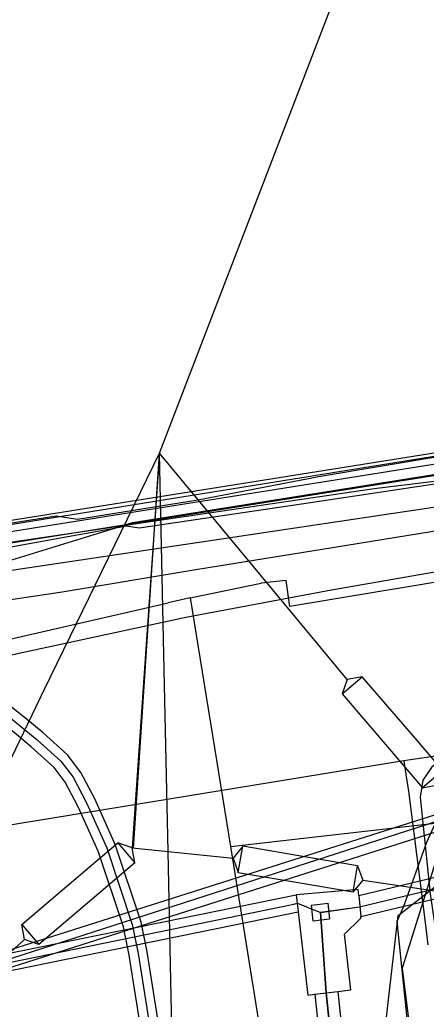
# Model space of a CAD drawing. Extents: x -600309 to -598967, y -1161267 to -1160292.
# Drawn here: x -599257.72 to -599239.94, y -1161141.75 to -1161098.49 of the extents above; entities that cross this region are included whole.
import ezdxf

# ---------------------------------------------------------------- set-up
doc = ezdxf.new("R2010")
doc.units = 0
for name, color, linetype in [('Vrstva 10', 7, 'Continuous'), ('Vrstva 12', 7, 'Continuous'), ('Vrstva 13', 7, 'Continuous'), ('Vrstva 16', 7, 'Continuous'), ('Vrstva 19', 7, 'Continuous'), ('Vrstva 29', 7, 'Continuous'), ('Vrstva 30', 7, 'Continuous'), ('Vrstva 44', 7, 'Continuous'), ('Vrstva 54', 7, 'Continuous'), ('Vrstva 55', 7, 'Continuous'), ('Vrstva 58', 7, 'Continuous'), ('Vrstva 9', 7, 'Continuous')]:
    doc.layers.add(name, color=color, linetype=linetype)

msp = doc.modelspace()

# ---------------------------------------------------------------- linework, layer by layer
at = {"layer": 'Vrstva 10'}
for points in [[(-599245.665, -1161180.093), (-599252.15, -1161139.24), (-599252.411, -1161137.945), (-599253.541, -1161134.556), (-599254.437, -1161132.552), (-599255.05, -1161131.396), (-599255.625, -1161130.635), (-599256.696, -1161129.669), (-599257.445, -1161129.046), (-599258.435, -1161128.267), (-599259.433, -1161127.755), (-599260.605, -1161127.268), (-599261.803, -1161126.939), (-599264.029, -1161126.49), (-599270.558, -1161126.715), (-599276.096, -1161127.31)], [(-599246.455, -1161180.219), (-599252.937, -1161139.382), (-599253.185, -1161138.151), (-599254.287, -1161134.846), (-599255.156, -1161132.903), (-599255.726, -1161131.827), (-599256.217, -1161131.179), (-599257.22, -1161130.274), (-599257.948, -1161129.668), (-599258.87, -1161128.944), (-599259.769, -1161128.481), (-599260.865, -1161128.027), (-599261.988, -1161127.718), (-599264.095, -1161127.292), (-599270.502, -1161127.513), (-599276.01, -1161128.106)], [(-599242.89, -1161136.78), (-599204.25, -1161127.5)], [(-599242.8, -1161137.7), (-599204.16, -1161128.48)], [(-599259.41, -1161139.55), (-599232.36, -1161130.97)], [(-599259.34, -1161140.3), (-599232.29, -1161131.69)], [(-599259.41, -1161139.55), (-599245.62, -1161136.75)], [(-599242.89, -1161136.78), (-599242.92, -1161136.52), (-599245.62, -1161136.75)], [(-599245.62, -1161136.75), (-599245.54, -1161137.49)], [(-599242.89, -1161136.78), (-599242.8, -1161137.7)], [(-599244.96, -1161137.2), (-599244.24, -1161137.11), (-599244.17, -1161137.82), (-599244.88, -1161137.9), (-599244.96, -1161137.2)], [(-599259.34, -1161140.3), (-599245.54, -1161137.49)], [(-599245.54, -1161137.49), (-599245.12, -1161141.13), (-599244.81, -1161141.09)], [(-599243.81, -1161140.98), (-599243.23, -1161140.91), (-599243.51, -1161138.47), (-599242.8, -1161137.77), (-599242.8, -1161137.7)], [(-599244.81, -1161141.09), (-599243.81, -1161140.98)], [(-599244.81, -1161141.09), (-599239.94, -1161187.25)], [(-599243.81, -1161140.98), (-599238.99, -1161187.08)]]:
    msp.add_lwpolyline(points, dxfattribs=at)
at = {"layer": 'Vrstva 12'}
for points in [[(-599253.05, -1161120.61), (-599252.49, -1161120.7), (-599245.4, -1161119.65), (-599230.73, -1161117.46)], [(-599253.52, -1161120.7), (-599252.79, -1161120.47), (-599237.04, -1161117.97)], [(-599260.92, -1161122.98), (-599230.54, -1161118.44)], [(-599274.54, -1161125.22), (-599274.66, -1161124.49), (-599272.3, -1161124.1), (-599253.52, -1161120.7)], [(-599260.92, -1161122.98), (-599253.52, -1161120.7)], [(-599253.52, -1161120.7), (-599253.05, -1161120.61)], [(-599210.19, -1161129.43), (-599228.79, -1161130.8), (-599230.63, -1161131), (-599232.3, -1161131.22), (-599259.4, -1161139.96), (-599261.28, -1161140.14)], [(-599244.56, -1161137.52), (-599242.85, -1161137.28), (-599210.19, -1161129.43)], [(-599215.47, -1161131.5), (-599221.32, -1161132.3), (-599222.66, -1161132.32), (-599239.46, -1161135.08), (-599240.99, -1161139.95), (-599240.7, -1161142.28), (-599241, -1161142.86), (-599237.86, -1161165.63), (-599238.34, -1161166.31), (-599238.16, -1161168.04), (-599237.56, -1161168.64), (-599236.8, -1161173.74)], [(-599241.16, -1161137.66), (-599238.01, -1161135.19), (-599227.66, -1161133.37)], [(-599261.28, -1161140.14), (-599259.4, -1161139.96), (-599245.732, -1161137.153), (-599245.57, -1161137.12), (-599244.56, -1161137.52)], [(-599244.56, -1161137.52), (-599244.31, -1161141.04)], [(-599240.34, -1161157.69), (-599241.05, -1161152.25), (-599242, -1161144.89), (-599241.16, -1161137.66)], [(-599244.31, -1161141.04), (-599243.79, -1161146.01), (-599239.45, -1161187.37)]]:
    msp.add_lwpolyline(points, dxfattribs=at)
at = {"layer": 'Vrstva 13'}
for p, q in [((-599161.766, -1161119.055), (-599240.916, -1161130.896)), ((-599240.916, -1161130.896), (-599240.825, -1161131.493))]:
    msp.add_line(p, q, dxfattribs=at)
for points in [[(-599240.916, -1161130.896), (-599268.603, -1161135.413), (-599277.204, -1161134.212), (-599283.11, -1161135.425), (-599319.773, -1161142.795)], [(-599240.825, -1161131.493), (-599240.718, -1161132.219), (-599239.974, -1161138.076), (-599239.863, -1161138.932)]]:
    msp.add_lwpolyline(points, dxfattribs=at)
at = {"layer": 'Vrstva 16'}
for points in [[(-599156.82, -1161109.67), (-599158.59, -1161110.11), (-599171.53, -1161112.21), (-599183.75, -1161114.25), (-599187.47, -1161114.73), (-599224.74, -1161120.72), (-599227.245, -1161121.078), (-599228.73, -1161121.29), (-599245.91, -1161124.15), (-599246.07, -1161123.01), (-599246.77, -1161123.08), (-599247.15, -1161123.129), (-599247.16, -1161123.13)], [(-599250.26, -1161123.77), (-599247.16, -1161123.13)], [(-599250.26, -1161123.77), (-599251.23, -1161123.99)], [(-599250.26, -1161123.77), (-599248.5, -1161134.63), (-599246.03, -1161150), (-599243.88, -1161165.85), (-599242.87, -1161173.49), (-599241.98, -1161173.37), (-599240.49, -1161173.17), (-599239.01, -1161172.97), (-599235.93, -1161172.57), (-599235.03, -1161177.38), (-599234.56, -1161180.34), (-599234.09, -1161183.31), (-599233.88, -1161184.6), (-599233.23, -1161187.33)], [(-599327.49, -1161135.23), (-599325.48, -1161135.59), (-599317.17, -1161134.41), (-599299.08, -1161132.44), (-599292.83, -1161131.63), (-599273.86, -1161129.17), (-599251.23, -1161123.99)], [(-599248.5, -1161134.63), (-599232.79, -1161132.85), (-599231.94, -1161136.9)]]:
    msp.add_lwpolyline(points, dxfattribs=at)
at = {"layer": 'Vrstva 19'}
msp.add_lwpolyline([(-599285.61, -1161131.45), (-599282.649, -1161130.966), (-599277.53, -1161130.13), (-599276.93, -1161129.99), (-599275.74, -1161129.81), (-599265.93, -1161127.95), (-599250.45, -1161124.61), (-599244.08, -1161123.41), (-599228.85, -1161120.76), (-599227.36, -1161120.588), (-599225.12, -1161120.33), (-599221.032, -1161119.618), (-599221.012, -1161119.615), (-599218.45, -1161119.17), (-599218.055, -1161119.108), (-599187.19, -1161114.27), (-599183.78, -1161113.66), (-599171.84, -1161111.75), (-599163.72, -1161110.32), (-599163.62, -1161110.304), (-599163.424, -1161110.273), (-599160.756, -1161109.854), (-599159.84, -1161109.71), (-599156.93, -1161109.12)], dxfattribs=at)
at = {"layer": 'Vrstva 29'}
msp.add_lwpolyline([(-599158.303, -1161104.988), (-599325.905, -1161131.661), (-599336.75, -1161127.83), (-599365.633, -1161095.812), (-599414.895, -1161072.929)], dxfattribs=at)
at = {"layer": 'Vrstva 30'}
for points in [[(-599414.684, -1161072.476), (-599365.33, -1161095.401), (-599336.464, -1161127.401), (-599325.858, -1161131.147), (-599158.381, -1161104.495)], [(-599158.224, -1161105.482), (-599325.952, -1161132.175), (-599337.036, -1161128.259), (-599365.936, -1161096.223), (-599415.106, -1161073.382)]]:
    msp.add_lwpolyline(points, dxfattribs=at)
at = {"layer": 'Vrstva 44'}
msp.add_lwpolyline([(-599357.15, -1161131.46), (-599356.69, -1161132.04), (-599355.92, -1161132.23), (-599340.76, -1161126.52), (-599337.6, -1161127.98), (-599334.3, -1161129.65), (-599325.84, -1161132.1), (-599322.56, -1161132.15), (-599307.44, -1161129.7), (-599298.29, -1161128.45), (-599287.97, -1161127.06), (-599286.6, -1161125.91), (-599274.96, -1161124.22), (-599259.04, -1161121.46), (-599242.21, -1161118.98), (-599232.167, -1161117.766), (-599230.06, -1161117.26), (-599228.86, -1161117.2)], dxfattribs=at)
at = {"layer": 'Vrstva 54'}
for points in [[(-599251.61, -1161117.44), (-599239.45, -1161085.83)], [(-599256.63, -1161127.76), (-599251.61, -1161117.44)], [(-599252.736, -1161134.717), (-599251.609, -1161117.462)], [(-599251.61, -1161117.44), (-599252.27, -1161127.06)], [(-599244.67, -1161125.8), (-599251.61, -1161117.44)], [(-599251.4, -1161126.92), (-599251.61, -1161117.44)], [(-599243.39, -1161127.34), (-599244.67, -1161125.8)], [(-599252.27, -1161127.06), (-599252.8, -1161134.7)], [(-599251.23, -1161134.86), (-599251.4, -1161126.92)], [(-599243.612, -1161127.968), (-599242.735, -1161127.215), (-599243.39, -1161127.34), (-599243.612, -1161127.968)], [(-599240.59, -1161129.71), (-599242.735, -1161127.215)], [(-599258.26, -1161131.12), (-599256.63, -1161127.76)], [(-599243.612, -1161127.968), (-599241.54, -1161130.38)], [(-599239.218, -1161131.312), (-599240.59, -1161129.71)], [(-599241.54, -1161130.38), (-599240.095, -1161132.065)], [(-599239.218, -1161131.312), (-599240.095, -1161132.065), (-599239.44, -1161131.94), (-599239.218, -1161131.312)], [(-599255.45, -1161136.2), (-599253.427, -1161134.474)], [(-599253.427, -1161134.474), (-599252.679, -1161135.355), (-599252.8, -1161134.7), (-599253.427, -1161134.474)], [(-599248.16, -1161135.766), (-599247.965, -1161134.626), (-599248.39, -1161135.14), (-599248.16, -1161135.766)], [(-599245.09, -1161135.12), (-599247.965, -1161134.626)], [(-599252.8, -1161134.7), (-599251.23, -1161134.86)], [(-599251.23, -1161134.86), (-599248.39, -1161135.14)], [(-599251.07, -1161142.6), (-599251.23, -1161134.86)], [(-599252.679, -1161135.355), (-599254.65, -1161137.03)], [(-599242.94, -1161135.484), (-599245.09, -1161135.12)], [(-599243.135, -1161136.624), (-599242.94, -1161135.484), (-599242.71, -1161136.11), (-599243.135, -1161136.624)], [(-599248.16, -1161135.766), (-599245.54, -1161136.21)], [(-599257.631, -1161138.045), (-599255.45, -1161136.2)], [(-599245.54, -1161136.21), (-599243.135, -1161136.624)], [(-599242.71, -1161136.11), (-599235.51, -1161137.17)], [(-599254.65, -1161137.03), (-599256.883, -1161138.926)], [(-599257.631, -1161138.045), (-599256.883, -1161138.926), (-599257.51, -1161138.7), (-599257.631, -1161138.045)], [(-599264.93, -1161145.38), (-599257.51, -1161138.7)]]:
    msp.add_lwpolyline(points, dxfattribs=at)
at = {"layer": 'Vrstva 55'}
msp.add_lwpolyline([(-599281.59, -1161123.58), (-599281.47, -1161124.27), (-599270.73, -1161122.58), (-599270.13, -1161125.72), (-599270.73, -1161122.58), (-599239.23, -1161117.51), (-599238.75, -1161120.65)], dxfattribs=at)
at = {"layer": 'Vrstva 58'}
for points in [[(-599221.296, -1161267.031), (-599235.566, -1161221.85), (-599236.7, -1161218.26), (-599236.59, -1161216.58), (-599236.43, -1161214.87), (-599238.8, -1161191.15), (-599239.11, -1161189.29), (-599239.44, -1161187.48), (-599244.31, -1161141.04), (-599244.57, -1161137.51), (-599242.85, -1161137.28), (-599204.2, -1161127.99), (-599200.89, -1161127.16), (-599145.8, -1161118.43), (-599142.33, -1161117.89), (-599142.31, -1161116.76), (-599137.63, -1161099.39), (-599137.45, -1161097.68)], [(-599221.296, -1161267.031), (-599235.566, -1161221.85), (-599236.7, -1161218.26), (-599236.59, -1161216.58), (-599236.43, -1161214.87), (-599238.8, -1161191.15), (-599239.11, -1161189.29), (-599239.44, -1161187.48), (-599244.31, -1161141.04), (-599244.57, -1161137.51), (-599242.85, -1161137.28), (-599204.2, -1161127.99), (-599200.89, -1161127.16), (-599145.8, -1161118.43), (-599142.33, -1161117.89), (-599142.31, -1161116.76), (-599137.63, -1161099.39), (-599137.45, -1161097.68)], [(-599221.296, -1161267.031), (-599235.566, -1161221.85), (-599236.7, -1161218.26), (-599236.59, -1161216.58), (-599236.43, -1161214.87), (-599238.8, -1161191.15), (-599239.11, -1161189.29), (-599239.44, -1161187.48), (-599244.31, -1161141.04), (-599244.57, -1161137.51), (-599242.85, -1161137.28), (-599204.2, -1161127.99), (-599200.89, -1161127.16), (-599145.8, -1161118.43), (-599142.33, -1161117.89), (-599142.31, -1161116.76), (-599137.63, -1161099.39), (-599137.45, -1161097.68)], [(-599227.21, -1161115.61), (-599228.15, -1161115.76), (-599238.5, -1161117.44), (-599239.34, -1161117.59), (-599244.56, -1161118.46), (-599249.93, -1161119.49), (-599255.19, -1161120.34), (-599256.12, -1161120.19), (-599270.52, -1161122.47), (-599271.52, -1161122.58), (-599278.85, -1161123.78), (-599279.99, -1161124.08), (-599280.33, -1161124.18), (-599287.15, -1161125.5), (-599287.9, -1161126.34), (-599289.97, -1161126.59), (-599291.41, -1161125.92), (-599293.73, -1161126.45)], [(-599227.21, -1161115.61), (-599226.8, -1161117.8), (-599225.61, -1161126.75), (-599225.91, -1161127.78), (-599227.4, -1161129.04), (-599235.23, -1161130.7), (-599237.98, -1161131.46), (-599239.11, -1161132.67), (-599239.92, -1161134.46), (-599240.94, -1161137.26), (-599241.23, -1161137.92), (-599240.73, -1161142.72), (-599240.69, -1161144.94), (-599240.28, -1161147.47)], [(-599289.71, -1161129.14), (-599280.64, -1161127.43), (-599271.01, -1161125.94), (-599263.78, -1161124.68), (-599255.86, -1161123.5), (-599250.02, -1161122.53), (-599244.04, -1161121.56), (-599239.1, -1161120.77), (-599235.47, -1161120.1), (-599234.97, -1161120.19), (-599234.79, -1161120.54), (-599233.8, -1161127.63), (-599234.07, -1161127.81), (-599234.83, -1161128.07), (-599236.24, -1161128.57)], [(-599236.24, -1161128.57), (-599238.5, -1161130.13), (-599239.71, -1161131.18), (-599240.08, -1161131.73), (-599240.21, -1161132.48), (-599239.76, -1161136.71), (-599238.87, -1161142.78)]]:
    msp.add_lwpolyline(points, dxfattribs=at)
at = {"layer": 'Vrstva 9'}
msp.add_lwpolyline([(-599276.053, -1161127.708), (-599270.53, -1161127.114), (-599264.062, -1161126.891), (-599261.896, -1161127.329), (-599260.735, -1161127.648), (-599259.601, -1161128.118), (-599258.653, -1161128.606), (-599257.697, -1161129.357), (-599256.958, -1161129.971), (-599255.921, -1161130.907), (-599255.388, -1161131.611), (-599254.796, -1161132.727), (-599253.914, -1161134.701), (-599252.798, -1161138.048), (-599252.544, -1161139.311), (-599246.06, -1161180.156)], dxfattribs=at)

doc.saveas('drawing.dxf')
